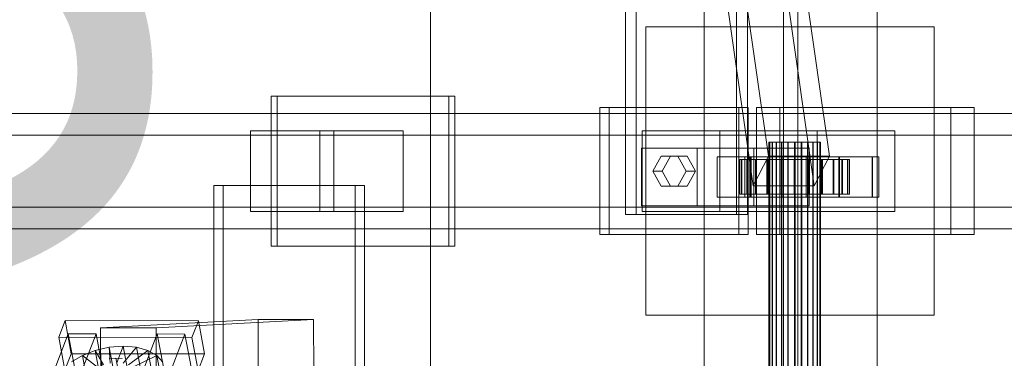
# Model space of a CAD drawing. Header units: millimetres. Extents: x -4738 to 65662, y -68080 to 6847.
# Tile 479 of 656: x 8966 to 9307, y -17635 to -17518. Entities that reach past the tile are written whole.
import ezdxf

# ---------------------------------------------------------------- set-up
doc = ezdxf.new("R2010")
doc.units = ezdxf.units.MM
doc.layers.add('COTAS_O', color=1, linetype='Continuous', lineweight=0)
doc.layers.add('superior_C01', color=7, linetype='Continuous', lineweight=0)
doc.dimstyles.new('R19_100', dxfattribs={"dimtxt": 250, "dimasz": 150, "dimexe": 150, "dimexo": 80, "dimgap": 100, "dimtad": 1, "dimtih": 1, "dimtoh": 1, "dimdsep": 46, "dimcen": 0.09, "dimadec": 0, "dimazin": 0, "dimtfac": 1, "dimtdec": 4, "dimtofl": 0, "dimtmove": 0, "dimatfit": 3, "dimfxl": 1, "dimtolj": 1, "dimtzin": 0, "dimarcsym": 0})

# ---------------------------------------------------------------- blocks, each defined once
blk = doc.blocks.new('DIM_R30_39')
at = {"layer": 'COTAS_O'}
for p, q in [((9108.38, -17350), (9063.38, -17500)), ((9808.38, -17350), (9108.38, -17350)), ((9108.38, -18650), (9108.38, -17350)), ((9108.38, -17350), (9153.38, -17500)), ((9108.38, -18650), (9063.38, -18500)), ((9108.38, -18650), (9153.38, -18500)), ((9808.38, -18650), (9108.38, -18650))]:
    blk.add_line(p, q, dxfattribs=at)
blk.add_text('1300 O', height=250, rotation=90, dxfattribs=at).set_placement((9008.38, -18000))

msp = doc.modelspace()

# ---------------------------------------------------------------- linework, layer by layer
at = {"layer": 'superior_C01'}
for p, q in [((9203.297, -17020), (9203.297, -18980)), ((9230.797, -17020), (9230.797, -18980)), ((9235.797, -18980), (9235.797, -17020)), ((9263.297, -18980), (9263.297, -17020)), ((9175.951, -17240), (9175.951, -17585)), ((9179.726, -17585), (9179.726, -17240)), ((9214.47, -17585), (9214.47, -17240)), ((9218.244, -17240), (9218.244, -17585)), ((9225.526, -17564.864), (9189.937, -17314.864)), ((9246.711, -17564.864), (9211.122, -17314.864)), ((9184.691, -17325.136), (9220.281, -17575.136)), ((9241.466, -17575.136), (9205.877, -17325.136)), ((9183.027, -17620), (9183.027, -17520)), ((9183.027, -17520), (9283.027, -17520)), ((9283.027, -17520), (9283.027, -17620)), ((9114.665, -17544), (9053.035, -17544)), ((9053.035, -17544), (9053.035, -17596)), ((9055.192, -17544), (9053.035, -17544)), ((9055.192, -17596), (9055.192, -17544)), ((9055.192, -17544), (9116.821, -17544)), ((9114.665, -17596), (9114.665, -17544)), ((9114.665, -17544), (9116.821, -17544)), ((9116.821, -17544), (9116.821, -17596)), ((9215.275, -17548), (9167.126, -17548)), ((9167.126, -17548), (9167.126, -17592)), ((9170.362, -17548), (9167.126, -17548)), ((9170.362, -17592), (9170.362, -17548)), ((9170.362, -17548), (9218.51, -17548)), ((9215.275, -17592), (9215.275, -17548)), ((9215.275, -17548), (9218.51, -17548)), ((9218.51, -17548), (9218.51, -17592)), ((9288.769, -17548), (9221.361, -17548)), ((9221.361, -17548), (9221.361, -17592)), ((9229.45, -17548), (9221.361, -17548)), ((9229.45, -17592), (9229.45, -17548)), ((9229.45, -17548), (9296.857, -17548)), ((9288.769, -17592), (9288.769, -17548)), ((9288.769, -17548), (9296.857, -17548)), ((9296.857, -17548), (9296.857, -17592)), ((9528.163, -17550), (8372.601, -17550)), ((8383.386, -17550), (9538.948, -17550)), ((9605.003, -17550), (8449.442, -17550)), ((8462.923, -17550), (9618.484, -17550)), ((9074.845, -17556), (9045.956, -17556)), ((9045.956, -17556), (9045.956, -17584)), ((9069.944, -17556), (9045.956, -17556)), ((9069.944, -17584), (9069.944, -17556)), ((9069.944, -17556), (9098.833, -17556)), ((9074.845, -17584), (9074.845, -17556)), ((9074.845, -17556), (9098.833, -17556)), ((9098.833, -17556), (9098.833, -17584)), ((9208.692, -17556), (9181.729, -17556)), ((9181.729, -17556), (9181.729, -17584)), ((9242.392, -17556), (9181.729, -17556)), ((9208.692, -17584), (9208.692, -17556)), ((9208.692, -17556), (9269.356, -17556)), ((9242.392, -17584), (9242.392, -17556)), ((9242.392, -17556), (9269.356, -17556)), ((9269.356, -17556), (9269.356, -17584)), ((9526.231, -17557.5), (8448.858, -17557.5)), ((8463.506, -17557.5), (9540.879, -17557.5)), ((9200.83, -17562), (9181.571, -17562)), ((9181.571, -17562), (9181.571, -17582)), ((9220.45, -17562), (9181.571, -17562)), ((9200.83, -17582), (9200.83, -17562)), ((9200.83, -17562), (9239.709, -17562)), ((9220.45, -17582), (9220.45, -17562)), ((9220.45, -17562), (9239.709, -17562)), ((9225.944, -17560), (9225.663, -17560)), ((9225.663, -17560), (9225.996, -17560)), ((9225.663, -18440), (9225.663, -17560)), ((9226.819, -17560), (9225.944, -17560)), ((9225.944, -18440), (9225.944, -17560)), ((9225.996, -17560), (9226.919, -17560)), ((9225.996, -18440), (9225.996, -17560)), ((9228.228, -17560), (9226.819, -17560)), ((9226.819, -18440), (9226.819, -17560)), ((9226.919, -17560), (9228.37, -17560)), ((9226.919, -18440), (9226.919, -17560)), ((9230.076, -17560), (9228.228, -17560)), ((9228.228, -18440), (9228.228, -17560)), ((9228.37, -17560), (9230.25, -17560)), ((9228.37, -18440), (9228.37, -17560)), ((9232.236, -17560), (9230.076, -17560)), ((9230.076, -18440), (9230.076, -17560)), ((9230.25, -17560), (9232.431, -17560)), ((9230.25, -18440), (9230.25, -17560)), ((9234.562, -17560), (9232.236, -17560)), ((9232.236, -18440), (9232.236, -17560)), ((9232.431, -17560), (9234.763, -17560)), ((9232.431, -18440), (9232.431, -17560)), ((9236.895, -17560), (9234.562, -17560)), ((9234.562, -18440), (9234.562, -17560)), ((9234.763, -17560), (9237.089, -17560)), ((9234.763, -18440), (9234.763, -17560)), ((9239.075, -17560), (9236.895, -17560)), ((9236.895, -18440), (9236.895, -17560)), ((9237.089, -17560), (9239.25, -17560)), ((9237.089, -18440), (9237.089, -17560)), ((9240.955, -17560), (9239.075, -17560)), ((9239.075, -18440), (9239.075, -17560)), ((9239.25, -17560), (9241.098, -17560)), ((9239.25, -18440), (9239.25, -17560)), ((9239.709, -17562), (9239.709, -17582)), ((9242.406, -17560), (9240.955, -17560)), ((9240.955, -18440), (9240.955, -17560)), ((9241.098, -17560), (9242.507, -17560)), ((9241.098, -18440), (9241.098, -17560)), ((9243.329, -17560), (9242.406, -17560)), ((9242.406, -18440), (9242.406, -17560)), ((9242.507, -17560), (9243.382, -17560)), ((9242.507, -18440), (9242.507, -17560)), ((9243.662, -17560), (9243.329, -17560)), ((9243.329, -17560), (9243.329, -18440)), ((9243.382, -17560), (9243.662, -17560)), ((9243.382, -18440), (9243.382, -17560)), ((9243.662, -18440), (9243.662, -17560)), ((9185.423, -17570), (9188.312, -17564.804)), ((9188.312, -17564.804), (9194.09, -17564.804)), ((9191.547, -17564.804), (9188.312, -17564.804)), ((9191.547, -17564.804), (9188.658, -17570)), ((9197.325, -17564.804), (9191.547, -17564.804)), ((9194.09, -17564.804), (9196.978, -17570)), ((9197.325, -17564.804), (9194.09, -17564.804)), ((9200.214, -17570), (9197.325, -17564.804)), ((9219.371, -17565), (9207.815, -17565)), ((9207.815, -17565), (9207.815, -17579)), ((9219.139, -17565), (9207.815, -17565)), ((9216.256, -17566), (9215.664, -17566)), ((9215.664, -17566), (9225.663, -17566)), ((9215.664, -17578), (9215.664, -17566)), ((9215.664, -17566), (9216.366, -17566)), ((9218.103, -17566), (9216.256, -17566)), ((9216.256, -17566), (9225.944, -17566)), ((9216.256, -17578), (9216.256, -17566)), ((9216.366, -17566), (9225.996, -17566)), ((9216.366, -17578), (9216.366, -17566)), ((9216.366, -17566), (9218.316, -17566)), ((9261.664, -17565), (9217.368, -17565)), ((9217.368, -17565), (9217.368, -17579)), ((9219.524, -17565), (9217.368, -17565)), ((9221.078, -17566), (9218.103, -17566)), ((9218.103, -17566), (9226.819, -17566)), ((9218.103, -17578), (9218.103, -17566)), ((9218.316, -17566), (9226.919, -17566)), ((9218.316, -17578), (9218.316, -17566)), ((9218.316, -17566), (9221.379, -17566)), ((9219.139, -17579), (9219.139, -17565)), ((9219.139, -17565), (9230.695, -17565)), ((9219.371, -17579), (9219.371, -17565)), ((9219.371, -17565), (9230.695, -17565)), ((9219.524, -17579), (9219.524, -17565)), ((9219.524, -17565), (9263.821, -17565)), ((9220.281, -17575.136), (9225.526, -17564.864)), ((9224.979, -17566), (9221.078, -17566)), ((9221.078, -17566), (9228.228, -17566)), ((9221.078, -17578), (9221.078, -17566)), ((9221.379, -17566), (9228.37, -17566)), ((9221.379, -17578), (9221.379, -17566)), ((9221.379, -17566), (9225.348, -17566)), ((9229.54, -17566), (9224.979, -17566)), ((9224.979, -17566), (9230.076, -17566)), ((9224.979, -17578), (9224.979, -17566)), ((9225.348, -17566), (9230.25, -17566)), ((9225.348, -17578), (9225.348, -17566)), ((9225.348, -17566), (9229.951, -17566)), ((9225.526, -17564.864), (9246.711, -17564.864)), ((9225.663, -17566), (9225.944, -17566)), ((9225.663, -17566), (9225.663, -17578)), ((9225.996, -17566), (9225.663, -17566)), ((9225.944, -17566), (9226.819, -17566)), ((9225.944, -17566), (9225.944, -17578)), ((9225.996, -17566), (9225.996, -17578)), ((9226.919, -17566), (9225.996, -17566)), ((9226.819, -17566), (9228.228, -17566)), ((9226.819, -17566), (9226.819, -17578)), ((9226.919, -17566), (9226.919, -17578)), ((9228.37, -17566), (9226.919, -17566)), ((9228.228, -17566), (9230.076, -17566)), ((9228.228, -17566), (9228.228, -17578)), ((9228.37, -17566), (9228.37, -17578)), ((9230.25, -17566), (9228.37, -17566)), ((9234.45, -17566), (9229.54, -17566)), ((9229.54, -17566), (9232.236, -17566)), ((9229.54, -17578), (9229.54, -17566)), ((9229.951, -17566), (9232.431, -17566)), ((9229.951, -17578), (9229.951, -17566)), ((9229.951, -17566), (9234.875, -17566)), ((9230.076, -17566), (9232.236, -17566)), ((9230.076, -17566), (9230.076, -17578)), ((9230.25, -17566), (9230.25, -17578)), ((9232.431, -17566), (9230.25, -17566)), ((9230.695, -17565), (9230.695, -17579)), ((9232.236, -17566), (9234.562, -17566)), ((9232.236, -17566), (9232.236, -17578)), ((9232.431, -17566), (9232.431, -17578)), ((9234.763, -17566), (9232.431, -17566)), ((9239.375, -17566), (9234.45, -17566)), ((9234.45, -17566), (9234.562, -17566)), ((9234.45, -17578), (9234.45, -17566)), ((9234.562, -17566), (9236.895, -17566)), ((9234.562, -17566), (9234.562, -17578)), ((9234.875, -17566), (9234.763, -17566)), ((9234.763, -17566), (9234.763, -17578)), ((9237.089, -17566), (9234.763, -17566)), ((9234.875, -17578), (9234.875, -17566)), ((9234.875, -17566), (9239.785, -17566)), ((9239.375, -17566), (9236.895, -17566)), ((9236.895, -17566), (9239.075, -17566)), ((9236.895, -17566), (9236.895, -17578)), ((9239.785, -17566), (9237.089, -17566)), ((9237.089, -17566), (9237.089, -17578)), ((9239.25, -17566), (9237.089, -17566)), ((9250.186, -17565), (9238.63, -17565)), ((9238.63, -17565), (9238.63, -17579)), ((9249.954, -17565), (9238.63, -17565)), ((9243.978, -17566), (9239.075, -17566)), ((9239.075, -17566), (9240.955, -17566)), ((9239.075, -17566), (9239.075, -17578)), ((9244.346, -17566), (9239.25, -17566)), ((9239.25, -17566), (9239.25, -17578)), ((9241.098, -17566), (9239.25, -17566)), ((9243.978, -17566), (9239.375, -17566)), ((9239.375, -17578), (9239.375, -17566)), ((9239.785, -17578), (9239.785, -17566)), ((9239.785, -17566), (9244.346, -17566)), ((9247.947, -17566), (9240.955, -17566)), ((9240.955, -17566), (9242.406, -17566)), ((9240.955, -17566), (9240.955, -17578)), ((9248.247, -17566), (9241.098, -17566)), ((9241.098, -17566), (9241.098, -17578)), ((9242.507, -17566), (9241.098, -17566)), ((9246.711, -17564.864), (9241.466, -17575.136)), ((9251.01, -17566), (9242.406, -17566)), ((9242.406, -17566), (9243.329, -17566)), ((9242.406, -17566), (9242.406, -17578)), ((9251.223, -17566), (9242.507, -17566)), ((9242.507, -17566), (9242.507, -17578)), ((9243.382, -17566), (9242.507, -17566)), ((9243.329, -17566), (9252.959, -17566)), ((9243.329, -17578), (9243.329, -17566)), ((9243.329, -17566), (9243.662, -17566)), ((9253.069, -17566), (9243.382, -17566)), ((9243.382, -17566), (9243.382, -17578)), ((9243.662, -17566), (9243.382, -17566)), ((9253.662, -17566), (9243.662, -17566)), ((9243.662, -17566), (9243.662, -17578)), ((9247.947, -17566), (9243.978, -17566)), ((9243.978, -17578), (9243.978, -17566)), ((9244.346, -17578), (9244.346, -17566)), ((9244.346, -17566), (9248.247, -17566)), ((9251.01, -17566), (9247.947, -17566)), ((9247.947, -17578), (9247.947, -17566)), ((9248.247, -17578), (9248.247, -17566)), ((9248.247, -17566), (9251.223, -17566)), ((9249.954, -17579), (9249.954, -17565)), ((9249.954, -17565), (9261.51, -17565)), ((9250.186, -17579), (9250.186, -17565)), ((9250.186, -17565), (9261.51, -17565)), ((9252.959, -17566), (9251.01, -17566)), ((9251.01, -17578), (9251.01, -17566)), ((9251.223, -17578), (9251.223, -17566)), ((9251.223, -17566), (9253.069, -17566)), ((9252.959, -17566), (9252.959, -17578)), ((9253.662, -17566), (9252.959, -17566)), ((9253.069, -17578), (9253.069, -17566)), ((9253.069, -17566), (9253.662, -17566)), ((9253.662, -17578), (9253.662, -17566)), ((9261.51, -17565), (9261.51, -17579)), ((9261.664, -17579), (9261.664, -17565)), ((9261.664, -17565), (9263.821, -17565)), ((9263.821, -17565), (9263.821, -17579)), ((9188.312, -17575.196), (9185.423, -17570)), ((9185.423, -17570), (9188.658, -17570)), ((9188.658, -17570), (9191.547, -17575.196)), ((9196.978, -17570), (9194.09, -17575.196)), ((9200.214, -17570), (9196.978, -17570)), ((9197.325, -17575.196), (9200.214, -17570)), ((9082.164, -17575), (9033.245, -17575)), ((9033.245, -17575), (9033.245, -18425)), ((9036.481, -17575), (9033.245, -17575)), ((9036.481, -18425), (9036.481, -17575)), ((9036.481, -17575), (9085.399, -17575)), ((9082.164, -18425), (9082.164, -17575)), ((9082.164, -17575), (9085.399, -17575)), ((9085.399, -17575), (9085.399, -18425)), ((9194.09, -17575.196), (9188.312, -17575.196)), ((9191.547, -17575.196), (9188.312, -17575.196)), ((9191.547, -17575.196), (9197.325, -17575.196)), ((9197.325, -17575.196), (9194.09, -17575.196)), ((9241.466, -17575.136), (9220.281, -17575.136)), ((9207.815, -17579), (9219.371, -17579)), ((9207.815, -17579), (9219.139, -17579)), ((9225.663, -17578), (9215.664, -17578)), ((9215.664, -17578), (9216.256, -17578)), ((9216.366, -17578), (9215.664, -17578)), ((9225.944, -17578), (9216.256, -17578)), ((9216.256, -17578), (9218.103, -17578)), ((9225.996, -17578), (9216.366, -17578)), ((9218.316, -17578), (9216.366, -17578)), ((9217.368, -17579), (9261.664, -17579)), ((9217.368, -17579), (9219.524, -17579)), ((9226.819, -17578), (9218.103, -17578)), ((9218.103, -17578), (9221.078, -17578)), ((9226.919, -17578), (9218.316, -17578)), ((9221.379, -17578), (9218.316, -17578)), ((9230.695, -17579), (9219.139, -17579)), ((9230.695, -17579), (9219.371, -17579)), ((9263.821, -17579), (9219.524, -17579)), ((9228.228, -17578), (9221.078, -17578)), ((9221.078, -17578), (9224.979, -17578)), ((9228.37, -17578), (9221.379, -17578)), ((9225.348, -17578), (9221.379, -17578)), ((9230.076, -17578), (9224.979, -17578)), ((9224.979, -17578), (9229.54, -17578)), ((9230.25, -17578), (9225.348, -17578)), ((9229.951, -17578), (9225.348, -17578)), ((9225.944, -17578), (9225.663, -17578)), ((9225.663, -17578), (9225.996, -17578)), ((9226.819, -17578), (9225.944, -17578)), ((9225.996, -17578), (9226.919, -17578)), ((9228.228, -17578), (9226.819, -17578)), ((9226.919, -17578), (9228.37, -17578)), ((9230.076, -17578), (9228.228, -17578)), ((9228.37, -17578), (9230.25, -17578)), ((9232.236, -17578), (9229.54, -17578)), ((9229.54, -17578), (9234.45, -17578)), ((9232.431, -17578), (9229.951, -17578)), ((9234.875, -17578), (9229.951, -17578)), ((9232.236, -17578), (9230.076, -17578)), ((9230.25, -17578), (9232.431, -17578)), ((9234.562, -17578), (9232.236, -17578)), ((9232.431, -17578), (9234.763, -17578)), ((9234.562, -17578), (9234.45, -17578)), ((9234.45, -17578), (9239.375, -17578)), ((9236.895, -17578), (9234.562, -17578)), ((9234.763, -17578), (9234.875, -17578)), ((9234.763, -17578), (9237.089, -17578)), ((9239.785, -17578), (9234.875, -17578)), ((9239.075, -17578), (9236.895, -17578)), ((9236.895, -17578), (9239.375, -17578)), ((9237.089, -17578), (9239.785, -17578)), ((9237.089, -17578), (9239.25, -17578)), ((9238.63, -17579), (9250.186, -17579)), ((9238.63, -17579), (9249.954, -17579)), ((9240.955, -17578), (9239.075, -17578)), ((9239.075, -17578), (9243.978, -17578)), ((9239.25, -17578), (9244.346, -17578)), ((9239.25, -17578), (9241.098, -17578)), ((9239.375, -17578), (9243.978, -17578)), ((9244.346, -17578), (9239.785, -17578)), ((9242.406, -17578), (9240.955, -17578)), ((9240.955, -17578), (9247.947, -17578)), ((9241.098, -17578), (9248.247, -17578)), ((9241.098, -17578), (9242.507, -17578)), ((9243.329, -17578), (9242.406, -17578)), ((9242.406, -17578), (9251.01, -17578)), ((9242.507, -17578), (9251.223, -17578)), ((9242.507, -17578), (9243.382, -17578)), ((9252.959, -17578), (9243.329, -17578)), ((9243.662, -17578), (9243.329, -17578)), ((9243.382, -17578), (9253.069, -17578)), ((9243.382, -17578), (9243.662, -17578)), ((9243.662, -17578), (9253.662, -17578)), ((9243.978, -17578), (9247.947, -17578)), ((9248.247, -17578), (9244.346, -17578)), ((9247.947, -17578), (9251.01, -17578)), ((9251.223, -17578), (9248.247, -17578)), ((9261.51, -17579), (9249.954, -17579)), ((9261.51, -17579), (9250.186, -17579)), ((9251.01, -17578), (9252.959, -17578)), ((9253.069, -17578), (9251.223, -17578)), ((9252.959, -17578), (9253.662, -17578)), ((9253.662, -17578), (9253.069, -17578)), ((9263.821, -17579), (9261.664, -17579)), ((8448.858, -17582.5), (9526.231, -17582.5)), ((8463.506, -17582.5), (9540.879, -17582.5)), ((9181.571, -17582), (9200.83, -17582)), ((9181.571, -17582), (9220.45, -17582)), ((9239.709, -17582), (9200.83, -17582)), ((9239.709, -17582), (9220.45, -17582)), ((9045.956, -17584), (9074.845, -17584)), ((9045.956, -17584), (9069.944, -17584)), ((9098.833, -17584), (9069.944, -17584)), ((9098.833, -17584), (9074.845, -17584)), ((9175.951, -17585), (9214.47, -17585)), ((9175.951, -17585), (9179.726, -17585)), ((9218.244, -17585), (9179.726, -17585)), ((9181.729, -17584), (9208.692, -17584)), ((9181.729, -17584), (9242.392, -17584)), ((9269.356, -17584), (9208.692, -17584)), ((9218.244, -17585), (9214.47, -17585)), ((9269.356, -17584), (9242.392, -17584)), ((8372.601, -17590), (9528.163, -17590)), ((8383.386, -17590), (9538.948, -17590)), ((8449.442, -17590), (9605.003, -17590)), ((8462.923, -17590), (9618.484, -17590)), ((9167.126, -17592), (9215.275, -17592)), ((9167.126, -17592), (9170.362, -17592)), ((9218.51, -17592), (9170.362, -17592)), ((9218.51, -17592), (9215.275, -17592)), ((9221.361, -17592), (9288.769, -17592)), ((9221.361, -17592), (9229.45, -17592)), ((9296.857, -17592), (9229.45, -17592)), ((9296.857, -17592), (9288.769, -17592)), ((9053.035, -17596), (9114.665, -17596)), ((9053.035, -17596), (9055.192, -17596)), ((9116.821, -17596), (9055.192, -17596)), ((9116.821, -17596), (9114.665, -17596)), ((9283.027, -17620), (9183.027, -17620)), ((8981.596, -17621.857), (8979.38, -17627.592)), ((8983.747, -17633.325), (8981.596, -17621.857)), ((8981.596, -17621.857), (9027.818, -17621.914)), ((9048.535, -17621.488), (8993.904, -17624.356)), ((9013.163, -17624.356), (8993.904, -17624.356)), ((8993.904, -17624.356), (8993.972, -17642.354)), ((9013.163, -17624.356), (9067.794, -17621.488)), ((9013.231, -17642.354), (9013.163, -17624.356)), ((9025.603, -17627.65), (9027.818, -17621.914)), ((9027.818, -17621.914), (9029.97, -17633.382)), ((9048.604, -17639.486), (9048.535, -17621.488)), ((9048.535, -17621.488), (9067.794, -17621.488)), ((9067.794, -17621.488), (9067.863, -17639.486)), ((8982.712, -17626.449), (8972.08, -17653.98)), ((9025.603, -17627.65), (8979.38, -17627.592)), ((8979.38, -17627.592), (8981.532, -17639.061)), ((8981.709, -17653.992), (8992.342, -17626.461)), ((8984.864, -17637.917), (8982.712, -17626.449)), ((8982.712, -17626.449), (8992.342, -17626.461)), ((8992.342, -17626.461), (8994.494, -17637.929)), ((9013.527, -17626.487), (9002.894, -17654.019)), ((9012.524, -17654.031), (9023.157, -17626.499)), ((9015.679, -17637.955), (9013.527, -17626.487)), ((9013.527, -17626.487), (9023.157, -17626.499)), ((9023.157, -17626.499), (9025.309, -17637.967)), ((9027.755, -17639.118), (9025.603, -17627.65)), ((8992.047, -17632.183), (8996.88, -17631.1)), ((8996.88, -17631.1), (9001.759, -17630.735)), ((8996.88, -17631.1), (8997.233, -17636.643)), ((8998.725, -17640.93), (8996.88, -17631.1)), ((9001.759, -17630.735), (8999.544, -17636.47)), ((9006.351, -17631.112), (9001.719, -17636.649)), ((9003.604, -17640.564), (9001.759, -17630.735)), ((9001.759, -17630.735), (9006.351, -17631.112)), ((9008.196, -17640.942), (9006.351, -17631.112)), ((9006.351, -17631.112), (9010.344, -17632.206)), ((8981.532, -17639.061), (8983.747, -17633.325)), ((9029.97, -17633.382), (8983.747, -17633.325)), ((8983.81, -17636.164), (8987.589, -17633.91)), ((8987.589, -17633.91), (8992.047, -17632.183)), ((8987.589, -17633.91), (8992.832, -17637.975)), ((8989.433, -17643.74), (8987.589, -17633.91)), ((8992.047, -17632.183), (8994.944, -17637.157)), ((8993.892, -17642.013), (8992.047, -17632.183)), ((8996.926, -17635.005), (8999.237, -17634.832)), ((8999.237, -17634.832), (9001.412, -17635.011)), ((9039.353, -17848.631), (8999.237, -17634.832)), ((9010.344, -17632.206), (9003.61, -17637.167)), ((9013.464, -17633.943), (9005.088, -17637.99)), ((9012.188, -17642.036), (9010.344, -17632.206)), ((9010.344, -17632.206), (9013.464, -17633.943)), ((9015.308, -17643.772), (9013.464, -17633.943)), ((9013.464, -17633.943), (9015.5, -17636.203)), ((9029.97, -17633.382), (9027.755, -17639.118))]:
    msp.add_line(p, q, dxfattribs=at)

# ---------------------------------------------------------------- dimensions: what is measured, and where the dimension line sits
at = {"layer": 'COTAS_O'}
dim = msp.add_aligned_dim(p1=(9808.381, -18650), p2=(9808.381, -17350), distance=700, text='<> O', dimstyle='R19_100', dxfattribs=at)
dim.commit()
dim.dimension.update_dxf_attribs({"geometry": 'DIM_R30_39', "text_midpoint": (9108.381, -18000)})

doc.saveas('drawing.dxf')
